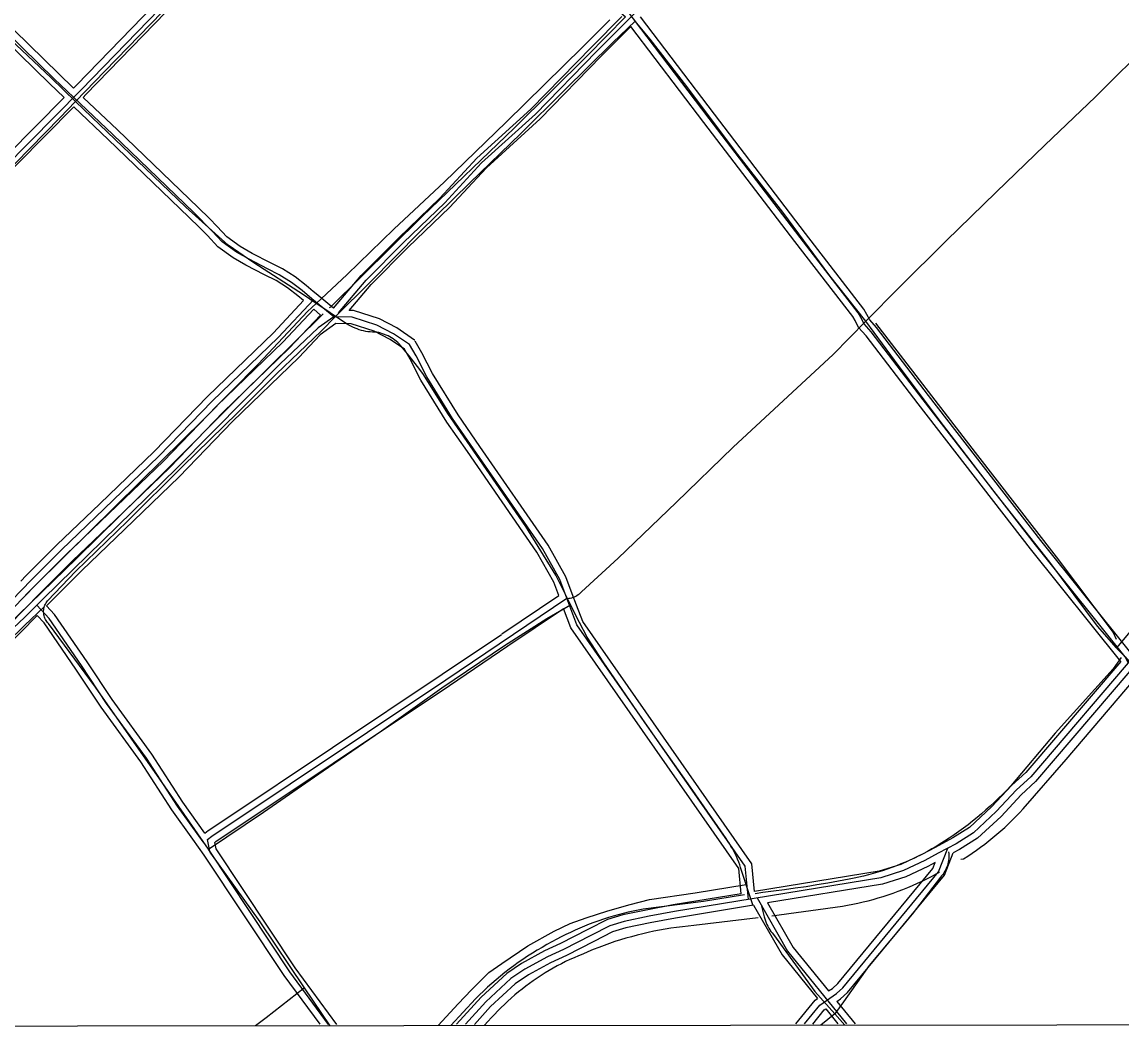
# Model space of a CAD drawing. Extents: x 3297772 to 3335630, y 634068 to 659439.
# Drawn here: x 3312770 to 3315244, y 639447 to 641716 of the extents above; entities that cross this region are included whole.
import ezdxf

# ---------------------------------------------------------------- set-up
doc = ezdxf.new("R2010")
doc.units = 0
for name, color, linetype in [('V-DTCH-CNTR', 7, 'Continuous'), ('V-GRID-FRAM', 7, 'Continuous'), ('V-ROAD-CNTR', 7, 'Continuous'), ('V-TOPO-SHOR', 7, 'Continuous')]:
    doc.layers.add(name, color=color, linetype=linetype)

msp = doc.modelspace()

# ---------------------------------------------------------------- linework, layer by layer
at = {"layer": 'V-DTCH-CNTR'}
for points in [[(3311755.7, 640369.5), (3311822, 640442.7), (3311957.5, 640590.1), (3312085.6, 640722.9), (3312198.6, 640841.4), (3312339, 640975.6), (3312477, 641116.6), (3312595, 641236.9), (3312721.4, 641364.4), (3312854.6, 641500.9), (3312890.3, 641537.4), (3312956.1, 641605.4), (3313085.1, 641738.5), (3313212.2, 641870.1), (3313334.2, 641998.6), (3313474.3, 642136.7), (3313597, 642255.5)], [(3312217.4, 639881.7), (3312303.6, 639959.8), (3312428.4, 640082.2), (3312552.5, 640201.4), (3312675.6, 640321.6), (3312799.1, 640448.9), (3312920.6, 640568.8), (3313034.6, 640681.4), (3313177.9, 640821.9), (3313302.1, 640947.6), (3313411.9, 641064.7), (3313431.4, 641083.1), (3313501.1, 641148.2), (3313606.3, 641250), (3313720.2, 641356.4), (3313858.9, 641491.2), (3314031.2, 641660.4), (3314091.5, 641721.2)], [(3313138.3, 641300), (3313047, 641387.1), (3312944.7, 641484.5), (3312890.3, 641537.4), (3312835.3, 641590.9), (3312703.6, 641714.6)], [(3313475.2, 641053.9), (3313553.1, 641131.2), (3313664.9, 641244.1), (3313777.2, 641354.5), (3313891.5, 641465.4), (3313988.6, 641561.1), (3314098.4, 641670.2), (3314149, 641717.8)], [(3314182.3, 641677.4), (3314149, 641717.8)], [(3313996.6, 640419.5), (3313999.8, 640419.9), (3314003, 640420.4), (3314006.1, 640421.2), (3314009.2, 640422.2), (3314012.2, 640423.4), (3314015.2, 640424.7), (3314018, 640426.3), (3314020.7, 640428.1), (3314023.3, 640430), (3314025.8, 640432.1), (3314028.1, 640434.4), (3314110.8, 640510.4), (3314241.3, 640635.6), (3314369.2, 640759.5), (3314471.8, 640855), (3314593.9, 640968.6), (3314667.4, 641043.2), (3314743.1, 641119.7), (3314848.6, 641223.6), (3314960.8, 641333.2), (3315070.2, 641439), (3315184.3, 641547.6), (3315312.3, 641675.1)], [(3315267.1, 640271.8), (3315232.1, 640307.3), (3315231.2, 640308.3), (3315188.5, 640357.1), (3315081.6, 640500.8), (3314960.9, 640654.2), (3314842.4, 640808.8), (3314742.3, 640941.4), (3314667.4, 641043.2), (3314586.8, 641145.4), (3314480.8, 641288.1), (3314374.1, 641424.9), (3314264.7, 641570.9), (3314182.3, 641677.4)], [(3313451, 641070), (3313431.4, 641083.1), (3313402.7, 641102.2), (3313290.9, 641174.1), (3313233.2, 641214.4), (3313138.3, 641300)], [(3314414, 639727.9), (3314399.4, 639773.3), (3314398.4, 639776.3), (3314385.9, 639814), (3314383.9, 639820.3), (3314381.6, 639826.6), (3314379.2, 639832.8), (3314376.6, 639838.9), (3314373.8, 639845), (3314370.8, 639850.9), (3314367.6, 639856.8), (3314364.3, 639862.6), (3314360.7, 639868.2), (3314357, 639873.8), (3314353.2, 639879.2), (3314273.6, 639994.7), (3314170.6, 640140.8), (3314077, 640277), (3314041, 640332.8), (3314023.7, 640365.6), (3314003.6, 640405.5), (3313996.6, 640419.5), (3313970.2, 640471.9), (3313902.6, 640581.5), (3313821.4, 640700.2), (3313727.8, 640835.5), (3313672.6, 640923.4), (3313662.1, 640937.5), (3313651.4, 640951.4), (3313640.5, 640965.1), (3313629.4, 640978.7), (3313618, 640992.1), (3313614.9, 640995.2), (3313611.5, 640998), (3313608.1, 641000.8), (3313604.5, 641003.4), (3313600.8, 641005.8), (3313597, 641008), (3313593.1, 641010), (3313589.1, 641011.9), (3313585, 641013.6), (3313580.9, 641015.1), (3313576.6, 641016.3), (3313572.4, 641017.4), (3313568.1, 641018.3), (3313563, 641018.3), (3313558, 641018.5), (3313552.9, 641018.9), (3313547.9, 641019.5), (3313542.9, 641020.3), (3313538, 641021.4), (3313533.1, 641022.6), (3313528.3, 641024), (3313523.5, 641025.7), (3313518.8, 641027.5), (3313514.2, 641029.6), (3313509.6, 641031.8), (3313505.2, 641034.2), (3313500.9, 641036.8), (3313475.2, 641053.9), (3313451, 641070)], [(3312829.1, 640363.4), (3312827.2, 640365.5), (3312825.5, 640367.7), (3312824, 640370), (3312822.7, 640372.4), (3312821.5, 640374.9), (3312820.5, 640377.5), (3312819.7, 640380.1), (3312819.1, 640382.8), (3312818.7, 640385.5), (3312818.5, 640388.3), (3312818.5, 640391), (3312818.7, 640393.8), (3312819.1, 640396.5), (3312819.7, 640399.2), (3312820, 640400.5), (3312820.5, 640401.9), (3312821.4, 640404.5), (3312822.6, 640407), (3312823.9, 640409.4), (3312825.5, 640411.7), (3312827.1, 640413.9), (3312891, 640480.9), (3313007.4, 640593), (3313130.6, 640716.4), (3313255, 640837.8), (3313342.3, 640924.9), (3313442.3, 641020.7), (3313475.2, 641053.9)], [(3315785.3, 640966.3), (3315534.5, 640661.5), (3315292.2, 640380.9), (3315231.2, 640308.3)], [(3312251.9, 639833.9), (3312308.1, 639893.4), (3312406.3, 639995.3), (3312520.5, 640109.9), (3312659, 640245.8), (3312775.4, 640358.8), (3312820, 640400.5)], [(3313189.1, 639855.2), (3313312.8, 639938.6), (3313447.3, 640031.5), (3313578, 640121.8), (3313713.9, 640218.7), (3313855.1, 640313.4), (3313950.3, 640374.7), (3314003.6, 640405.5)], [(3313463, 639458.3), (3313405.4, 639543.5), (3313305.8, 639691.9), (3313194.9, 639846.8), (3313189.1, 639855.2), (3313079.8, 640013.3), (3312935.1, 640220), (3312829.1, 640363.4)], [(3314853.8, 639849.6), (3314854.2, 639845.7), (3314854.4, 639841.9), (3314854.3, 639838), (3314854.1, 639834.2), (3314853.6, 639830.4), (3314853, 639826.6), (3314852.1, 639822.8), (3314851, 639819.1), (3314849.7, 639815.5), (3314848.3, 639812), (3314846.6, 639808.5), (3314844.7, 639805.1), (3314842.7, 639801.9), (3314840.5, 639798.7), (3314838.1, 639795.7), (3314835.6, 639792.8), (3314771.8, 639709.3), (3314674.7, 639593.9), (3314617.4, 639512), (3314597.7, 639485.2)], [(3313705.5, 639458.6), (3313750.4, 639507.5), (3313780.4, 639539.5), (3313820.1, 639578.2), (3313848.7, 639598.1), (3313907.2, 639637.9), (3313967, 639671), (3314002.3, 639688.1), (3314038.9, 639701.1), (3314087.7, 639716.8), (3314137.8, 639731), (3314181.1, 639742.6), (3314283.9, 639757.6), (3314398.4, 639776.3)], [(3314431.9, 639730.3), (3314439.2, 639703), (3314440.4, 639698.7), (3314441.8, 639694.4), (3314443.4, 639690.2), (3314445.2, 639686.1), (3314447.2, 639682.1), (3314449.4, 639678.1), (3314451.7, 639674.3), (3314454.3, 639670.6), (3314457, 639667), (3314459.9, 639663.6), (3314553.2, 639535.6), (3314597.7, 639485.2), (3314620.7, 639459.5)], [(3313405.4, 639543.5), (3313318.8, 639476.4), (3313294.8, 639458.2)], [(3314597.7, 639485.2), (3314566, 639459.4)]]:
    msp.add_lwpolyline(points, dxfattribs=at)
at = {"layer": 'V-GRID-FRAM'}
msp.add_lwpolyline([(3301870.2, 657630.6), (3333425.5, 657662.7), (3333452, 639478.7), (3301880.8, 639446.5), (3301870.2, 657630.6)], dxfattribs=at)
at = {"layer": 'V-ROAD-CNTR'}
for points in [[(3315257.7, 640274.4), (3315250.9, 640288.3), (3315260.1, 640277.3), (3315049.5, 640540.5), (3314796.8, 640866.6), (3314679.6, 641019.6), (3314663.9, 641037.4), (3314656.6, 641051.5), (3314650.7, 641062.2), (3314520.1, 641231.2), (3314315.1, 641499.4), (3314144.9, 641723.4), (3314136, 641735), (3314103.2, 641758.6), (3313858.4, 641984.9), (3313717.2, 642121.8), (3313586.1, 642261.4), (3313107.1, 642732.9)], [(3313481.5, 641062.3), (3313543.9, 641135.5), (3313627.6, 641220.3), (3313720.5, 641309.6), (3313803.6, 641399.1), (3313925, 641509.2), (3314062, 641650.2), (3314165.3, 641753.4), (3314362.4, 641942.1), (3314551.9, 642129.7), (3314715.1, 642290.3), (3314894.3, 642462.1), (3315084.8, 642647.7), (3315119.4, 642682.9)], [(3312886, 641567.4), (3312852.5, 641599.3), (3312381.9, 642060.1), (3312172.5, 642254.3), (3311937.3, 642494.1), (3311921.4, 642505.8), (3311908, 642514.6), (3311890.9, 642515.8), (3311868.8, 642512.6), (3311850.8, 642504.5), (3311833.6, 642495.6), (3311807.1, 642481.4), (3311788, 642468), (3311765.2, 642447.9), (3311593.2, 642273.2), (3311569.5, 642250.1), (3311546.3, 642218.6), (3311532.3, 642204), (3311520.6, 642193.7)], [(3312864.9, 641546.1), (3312831.6, 641577.7), (3312361.2, 642038.4), (3312151.6, 642232.8), (3311917.6, 642471.4), (3311904.3, 642481.2), (3311898.1, 642485.2), (3311892, 642485.7), (3311877.3, 642483.5), (3311863.9, 642477.5), (3311847.6, 642469), (3311822.8, 642455.8), (3311806.6, 642444.4), (3311785.9, 642426.1), (3311614.3, 642251.9), (3311592.2, 642230.4), (3311569.4, 642199.2), (3311553, 642182.2), (3311536.7, 642168.1)], [(3311752, 640393.6), (3312021.1, 640674.9), (3312264.4, 640927.1), (3312554.4, 641211.5), (3312903, 641563.3), (3313582.6, 642264.8)], [(3312886, 641567.4), (3312892.3, 641573.8), (3313561.5, 642264.6)], [(3312907.7, 641546.7), (3312913.7, 641552.8), (3313582.5, 642243.2)], [(3313469.8, 641052.1), (3313471, 641053), (3313421.5, 641093.2), (3313399.8, 641112.2), (3313375.9, 641130.4), (3313348.5, 641147.8), (3313321.6, 641160.9), (3313280.6, 641182.4), (3313252.5, 641198.4), (3313220.3, 641221.6), (3313197.9, 641246), (3313155.9, 641288.2), (3312974.2, 641462.8), (3312842.1, 641588.5), (3312371.5, 642049.3)], [(3313470.6, 641072.6), (3313532.8, 641145.6), (3313617.1, 641231), (3313709.8, 641320.1), (3313793.1, 641409.8), (3313914.5, 641520), (3314051.3, 641660.7), (3314119.2, 641728.6)], [(3315260.5, 640300.9), (3315061.3, 640549.7), (3314808.6, 640875.8), (3314691.2, 641029.1), (3314676.4, 641045.9), (3314669.8, 641058.6), (3314663.3, 641070.4), (3314532, 641240.3), (3314327, 641508.5), (3314160.6, 641727.5)], [(3313505.7, 641067.5), (3313554.9, 641125.4), (3313638.1, 641209.6), (3313731.2, 641299.1), (3313814.2, 641388.4), (3313935.4, 641498.4), (3314072.7, 641639.6), (3314139.2, 641706.1)], [(3315240.7, 640277.7), (3315037.7, 640531.2), (3314784.9, 640857.5), (3314668, 641010.1), (3314651.4, 641028.8), (3314643.3, 641044.4), (3314638.1, 641053.9), (3314508.2, 641222.1), (3314303.2, 641490.3), (3314139.2, 641706.1)], [(3311741.6, 640404.4), (3312010.3, 640685.3), (3312253.8, 640937.7), (3312543.9, 641222.1), (3312864.9, 641546.1)], [(3313191.2, 641274), (3313166.4, 641298.9), (3312984.6, 641473.6), (3312907.7, 641546.7)], [(3311762.3, 640382.8), (3312031.9, 640664.5), (3312275.1, 640916.5), (3312565, 641200.8), (3312886.6, 641525.4)], [(3313168.9, 641253.9), (3313145.3, 641277.5), (3312963.9, 641451.9), (3312886.6, 641525.4)], [(3313424.9, 641110.2), (3313409.3, 641123.8), (3313384.5, 641142.7), (3313355.9, 641161), (3313328.4, 641174.3), (3313287.8, 641195.6), (3313260.6, 641211), (3313230.3, 641232.9), (3313208.8, 641256.4), (3313191.2, 641274)], [(3313367.3, 641118.1), (3313367.3, 641118.1), (3313341.2, 641134.7), (3313314.9, 641147.5), (3313273.4, 641169.2), (3313244.4, 641185.8), (3313210.3, 641210.4), (3313187.1, 641235.6), (3313168.9, 641253.9)], [(3313402.7, 641089.7), (3313390.3, 641100.6), (3313367.3, 641118.1)], [(3312219.7, 639902.3), (3312238.1, 639917), (3312265.9, 639938.3), (3312300.9, 639973.4), (3312370.1, 640040.5), (3312607.3, 640274.1), (3312747.4, 640416.7), (3312790.2, 640460.4), (3312858.9, 640529.2), (3312955, 640621.2), (3313077.7, 640739.2), (3313197.5, 640863.3), (3313345.8, 641006.8), (3313425.8, 641092.3)], [(3313470.6, 641072.6), (3313431.2, 641104.7), (3313424.9, 641110.2)], [(3312767, 640458.2), (3312779.5, 640471), (3312848.4, 640539.9), (3312944.7, 640632), (3313067.1, 640749.8), (3313186.9, 640873.9), (3313335.1, 641017.3), (3313402.7, 641089.7)], [(3312787.6, 640436.4), (3312800.8, 640449.9), (3312869.3, 640518.5), (3312965.4, 640610.4), (3313088.3, 640728.6), (3313208.2, 640852.7), (3313356.5, 640996.3), (3313425.8, 641070.4)], [(3313440.8, 641057), (3313425.8, 641070.4)], [(3313653.1, 641000.3), (3313652.8, 641000.8), (3313613, 641028), (3313573.6, 641048.5), (3313515.1, 641067.3), (3313505.7, 641067.5)], [(3312804.3, 640424.8), (3312815.1, 640435.8), (3312883.3, 640504.2), (3312979.3, 640595.9), (3313102.4, 640714.4), (3313222.3, 640838.5), (3313370.8, 640982.3), (3313440.8, 641057)], [(3314403.9, 639742.7), (3314396.4, 639817.2), (3314017.7, 640360.5), (3313979.3, 640462.2), (3313940.4, 640531.6), (3313738.1, 640824.3), (3313680.1, 640918), (3313656.1, 640964.9), (3313641.5, 640990.4), (3313605.3, 641015.1), (3313567.8, 641034.6), (3313512.5, 641052.3), (3313471.4, 641053.3), (3313436.2, 641028.2), (3313349.7, 640946.6), (3313119.1, 640713.5), (3312817.4, 640418.4)], [(3313631, 640978.6), (3313630.2, 640979.9), (3313597.5, 641002.2), (3313562, 641020.7), (3313510, 641037.4), (3313476, 641038.2), (3313440.2, 641012.6)], [(3312824.9, 640403.2), (3312904.3, 640482.7), (3313000, 640574.3), (3313123.6, 640693.2), (3313243.5, 640817.3), (3313392.2, 640961.2), (3313440.2, 641012.6)], [(3313799.8, 640761.4), (3313750.7, 640832.5), (3313693.2, 640925.4), (3313669.3, 640972.1), (3313654, 640998.6)], [(3313771.4, 640749.8), (3313725.6, 640816.1), (3313667.1, 640910.6), (3313643, 640957.7), (3313631, 640978.6)], [(3313977, 640425.9), (3313965.7, 640455.8), (3313927.6, 640523.7), (3313771.4, 640749.8)], [(3314007.5, 640429.8), (3313992.9, 640468.5), (3313953.1, 640539.6), (3313799.8, 640761.4)], [(3312767.5, 640415.8), (3312787.6, 640436.4)], [(3312783.2, 640403.2), (3312804.3, 640424.8)], [(3313849.3, 640339.7), (3313977, 640425.9)], [(3314017.1, 640404.5), (3314007.5, 640429.8)], [(3312243.5, 639876.5), (3312259.6, 639889.4), (3312289, 639911.9), (3312325.5, 639948.4), (3312394.5, 640015.5), (3312632, 640249.4), (3312772.4, 640392.2), (3312783.2, 640403.2)], [(3312817.4, 640418.4), (3312775.9, 640377.1), (3312672.9, 640280.8), (3312577.9, 640185.8), (3312476.1, 640079), (3312355.3, 639957.3), (3312277.1, 639877.9), (3312259.2, 639858.8)], [(3313177.2, 639871.7), (3313119.2, 639952.5), (3313049.5, 640060.6), (3312960.2, 640183.4), (3312903.6, 640268.9), (3312831.3, 640374.2), (3312803.3, 640404.4)], [(3313181.3, 639891.8), (3313131.7, 639961), (3313061.9, 640069.1), (3312972.5, 640192), (3312916.1, 640277.2), (3312843.1, 640383.6), (3312824.9, 640403.2)], [(3313459, 639461.3), (3313372, 639579.9), (3313192.2, 639850.8), (3313186.8, 639877.1), (3313197.1, 639885), (3313723.3, 640236.5), (3313995.2, 640420.1)], [(3314417.2, 639760.1), (3314411, 639822.6), (3314031, 640367.5), (3314017.1, 640404.5)], [(3312263.5, 639854.1), (3312278.1, 639865.8), (3312308.8, 639889.3), (3312346.6, 639927.1), (3312415.5, 639994.1), (3312653.2, 640228.2), (3312804, 640381.5)], [(3313154.2, 639878.1), (3313106.8, 639944.1), (3313037.1, 640052.1), (3312947.9, 640174.9), (3312891.2, 640260.5), (3312819.6, 640364.8), (3312804, 640381.5)], [(3313862.8, 640312.6), (3313987.9, 640397)], [(3314387.5, 639755.2), (3314381.9, 639811.8), (3314004.3, 640353.4), (3313987.9, 640397)], [(3313221.6, 639919.4), (3313714.9, 640248.9), (3313848.1, 640338.8)], [(3313204.8, 639872), (3313205.8, 639872.8), (3313731.6, 640224), (3313862.8, 640312.6)], [(3315279.4, 640299.9), (3315038.3, 640017.9), (3315006.3, 639988.7), (3314961, 639940), (3314909.9, 639892.2), (3314870.4, 639867.8), (3314830.4, 639846.3), (3314800.2, 639830.3), (3314752, 639807.4), (3314701.4, 639791.2), (3314237.2, 639715.5), (3314180, 639704.5), (3314124.4, 639693), (3314092, 639683.3), (3314048.8, 639661.2), (3313987.5, 639630.2), (3313951.9, 639613.5), (3313900.8, 639585.9), (3313869.5, 639564.3), (3313812.9, 639511.8), (3313767.4, 639461.7)], [(3315240.7, 640277.7), (3315027.5, 640028.3), (3314995.7, 639999.3), (3314950.4, 639950.6), (3314900.7, 639904.2), (3314862.9, 639880.8), (3314823.3, 639859.5), (3314793.5, 639843.7), (3314746.5, 639821.4), (3314697.9, 639805.8), (3314417.2, 639760.1)], [(3315261.3, 640255.6), (3315049.1, 640007.4), (3315016.8, 639978), (3314971.6, 639929.4), (3314919, 639880.2), (3314877.9, 639854.8), (3314863.8, 639847.2)], [(3313181.3, 639891.8), (3313188.4, 639897.2), (3313221.6, 639919.4)], [(3313179.8, 639842.3), (3313154.2, 639878.1)], [(3313477.7, 639461.3), (3313384.3, 639588.5), (3313206.3, 639856.6), (3313203.4, 639870.9), (3313204.8, 639872)], [(3314529.3, 639462.4), (3314563.8, 639505), (3314601.6, 639530.7), (3314615.5, 639543.4), (3314831.3, 639804.3), (3314851.7, 639857.7)], [(3313440.3, 639461.6), (3313359.7, 639571.3), (3313179.8, 639842.3)], [(3314602.5, 639513.2), (3314610.9, 639518.9), (3314626.4, 639533), (3314844.5, 639796.7), (3314863.8, 639847.2)], [(3314823.4, 639825.6), (3314807, 639816.9), (3314757.5, 639793.4), (3314704.9, 639776.6), (3314446.8, 639734.5)], [(3314583.5, 639536.6), (3314592.3, 639542.5), (3314604.7, 639553.7), (3314818.2, 639812), (3314823.4, 639825.6)], [(3314387.5, 639755.2), (3314234.6, 639730.3), (3314177, 639719.2), (3314120.8, 639707.5), (3314086.4, 639697.3), (3314042, 639674.6), (3313981, 639643.7), (3313945.2, 639626.9), (3313892.9, 639598.7), (3313860.1, 639576), (3313802.2, 639522.4), (3313747.3, 639461.8)], [(3314423, 639745.8), (3314491.6, 639626.2), (3314624.2, 639462.5)], [(3314446.8, 639734.5), (3314504, 639634.7), (3314583.5, 639536.6)], [(3314415.2, 639729.3), (3314239.9, 639700.7), (3314182.9, 639689.8), (3314128.1, 639678.4), (3314097.6, 639669.3), (3314055.6, 639647.9), (3313994.1, 639616.7), (3313958.7, 639600.1), (3313908.6, 639573.1), (3313878.9, 639552.5), (3313823.6, 639501.3), (3313787.5, 639461.5)], [(3314415.2, 639729.3), (3314479.2, 639617.7), (3314558.6, 639519.6)], [(3314510, 639462.4), (3314553.6, 639516.2), (3314558.6, 639519.6)], [(3314602.5, 639513.2), (3314643.6, 639462.5)], [(3314548.2, 639461.9), (3314574.1, 639493.8), (3314577.6, 639496.2)], [(3314577.6, 639496.2), (3314604.8, 639462.6)]]:
    msp.add_lwpolyline(points, dxfattribs=at)
at = {"layer": 'V-TOPO-SHOR'}
for points in [[(3313599.7, 642231.3), (3313800, 642025.5), (3313956.5, 641878.6), (3314126.8, 641727.8), (3314041.5, 641641), (3313877.2, 641478.1), (3313669.5, 641278.5), (3313463.9, 641074.4), (3313460.7, 641073.3)], [(3313447.4, 641059.9), (3313259.4, 640874.4), (3313085.5, 640700.2), (3312893.4, 640510.5), (3312734.9, 640356.4), (3312559, 640181), (3312353.5, 639980.3), (3312246.1, 639870.5), (3312241.6, 639868.1)], [(3314689.6, 641038.8), (3314913.2, 640747.7), (3315095.5, 640512.8), (3315223.9, 640343.2), (3315230.6, 640328.2)], [(3315241.5, 640286.4), (3315223.7, 640261.3), (3315093.7, 640116.3), (3314993.5, 639998.1), (3314984.5, 639988.6), (3314975.5, 639979.3), (3314966.3, 639970.2), (3314956.9, 639961.2), (3314947.4, 639952.3), (3314937.7, 639943.7), (3314927.9, 639935.1), (3314917.9, 639926.8), (3314907.8, 639918.6), (3314897.6, 639910.6), (3314887.2, 639902.8), (3314876.7, 639895.1), (3314866.1, 639887.6), (3314855.3, 639880.3), (3314844.5, 639873.2), (3314835.1, 639867.3), (3314825.7, 639861.6), (3314816.1, 639856), (3314806.5, 639850.6), (3314796.7, 639845.4), (3314786.9, 639840.4), (3314777, 639835.6), (3314766.9, 639830.9), (3314756.8, 639826.5), (3314746.6, 639822.2), (3314736.4, 639818.1), (3314726, 639814.2), (3314715.6, 639810.5), (3314705.1, 639807), (3314694.6, 639803.7), (3314684, 639800.6), (3314673.3, 639797.7), (3314662.6, 639795), (3314651.9, 639792.4), (3314641.1, 639790.1), (3314630.2, 639788), (3314606, 639783.4), (3314581.8, 639779.1), (3314557.5, 639775), (3314533.2, 639771.1), (3314508.9, 639767.5), (3314484.5, 639764), (3314460.1, 639760.8), (3314435.6, 639757.8), (3314418.6, 639755.3)], [(3314881.5, 639833), (3314886.9, 639833.8), (3314896.8, 639840.1), (3314906.5, 639846.5), (3314916.2, 639853.2), (3314925.7, 639860), (3314935.1, 639867), (3314944.3, 639874.2), (3314953.4, 639881.5), (3314962.4, 639889), (3314971.2, 639896.7), (3314979.9, 639904.5), (3314988.5, 639912.5), (3314996.9, 639920.7), (3315005.1, 639929), (3315013.2, 639937.5), (3315021.1, 639946.1), (3315117.8, 640057.4), (3315274.3, 640240.1)], [(3314456.5, 639705.8), (3314615.1, 639727.6), (3314626.7, 639729.6), (3314638.3, 639731.8), (3314649.8, 639734.3), (3314661.3, 639736.9), (3314672.7, 639739.7), (3314684, 639742.7), (3314695.4, 639745.9), (3314706.6, 639749.4), (3314717.8, 639753), (3314728.9, 639756.8), (3314740, 639760.8), (3314750.9, 639765.1), (3314761.8, 639769.5), (3314772.7, 639774.1), (3314783.4, 639778.9), (3314794, 639783.9), (3314804.6, 639789.1), (3314815.1, 639794.4), (3314825.4, 639800), (3314833, 639804.6)], [(3314395, 639753), (3314302.7, 639737.9), (3314166.7, 639720.6), (3314155.4, 639718.5), (3314144.2, 639716.1), (3314133, 639713.6), (3314121.9, 639710.9), (3314110.8, 639708), (3314099.7, 639704.9), (3314088.8, 639701.6), (3314077.8, 639698.1), (3314067, 639694.4), (3314056.2, 639690.5), (3314045.4, 639686.5), (3314034.8, 639682.2), (3314024.2, 639677.8), (3314013.7, 639673.1), (3314003.3, 639668.3), (3313993, 639663.3), (3313982.7, 639658.2), (3313972.6, 639652.8), (3313961.4, 639646.9), (3313950.3, 639640.9), (3313939.3, 639634.6), (3313928.4, 639628.1), (3313917.6, 639621.5), (3313907, 639614.7), (3313896.4, 639607.6), (3313886, 639600.4), (3313875.7, 639593.1), (3313865.6, 639585.5), (3313855.5, 639577.8), (3313845.7, 639569.9), (3313835.9, 639561.8), (3313826.3, 639553.5), (3313816.8, 639545.1), (3313807.5, 639536.5), (3313798.4, 639527.8), (3313789.4, 639518.9), (3313734.2, 639458.6)], [(3314425.7, 639701), (3314280.8, 639683.9), (3314267.9, 639682.6), (3314255, 639681.2), (3314242.1, 639679.5), (3314229.3, 639677.6), (3314216.5, 639675.6), (3314203.8, 639673.3), (3314191, 639670.8), (3314178.4, 639668), (3314165.7, 639665.1), (3314153.1, 639662), (3314140.6, 639658.7), (3314128.2, 639655.1), (3314115.7, 639651.4), (3314103.4, 639647.5), (3314091.1, 639643.3), (3314078.9, 639639), (3314066.8, 639634.4), (3314054.7, 639629.7), (3314042.7, 639624.7), (3314030.8, 639619.6), (3314021.1, 639615.6), (3314011.4, 639611.4), (3314001.8, 639607), (3313992.3, 639602.5), (3313982.9, 639597.8), (3313973.6, 639592.8), (3313964.4, 639587.8), (3313955.2, 639582.5), (3313946.2, 639577.1), (3313937.3, 639571.5), (3313928.5, 639565.7), (3313919.8, 639559.7), (3313911.2, 639553.6), (3313902.8, 639547.4), (3313894.4, 639540.9), (3313886.2, 639534.3), (3313878.1, 639527.6), (3313870.1, 639520.7), (3313862.3, 639513.6), (3313854.6, 639506.4), (3313847.1, 639499.1), (3313839.7, 639491.6), (3313832.4, 639484), (3313825.3, 639476.2), (3313818.3, 639468.3), (3313809.6, 639458.7)]]:
    msp.add_lwpolyline(points, dxfattribs=at)

doc.saveas('drawing.dxf')
